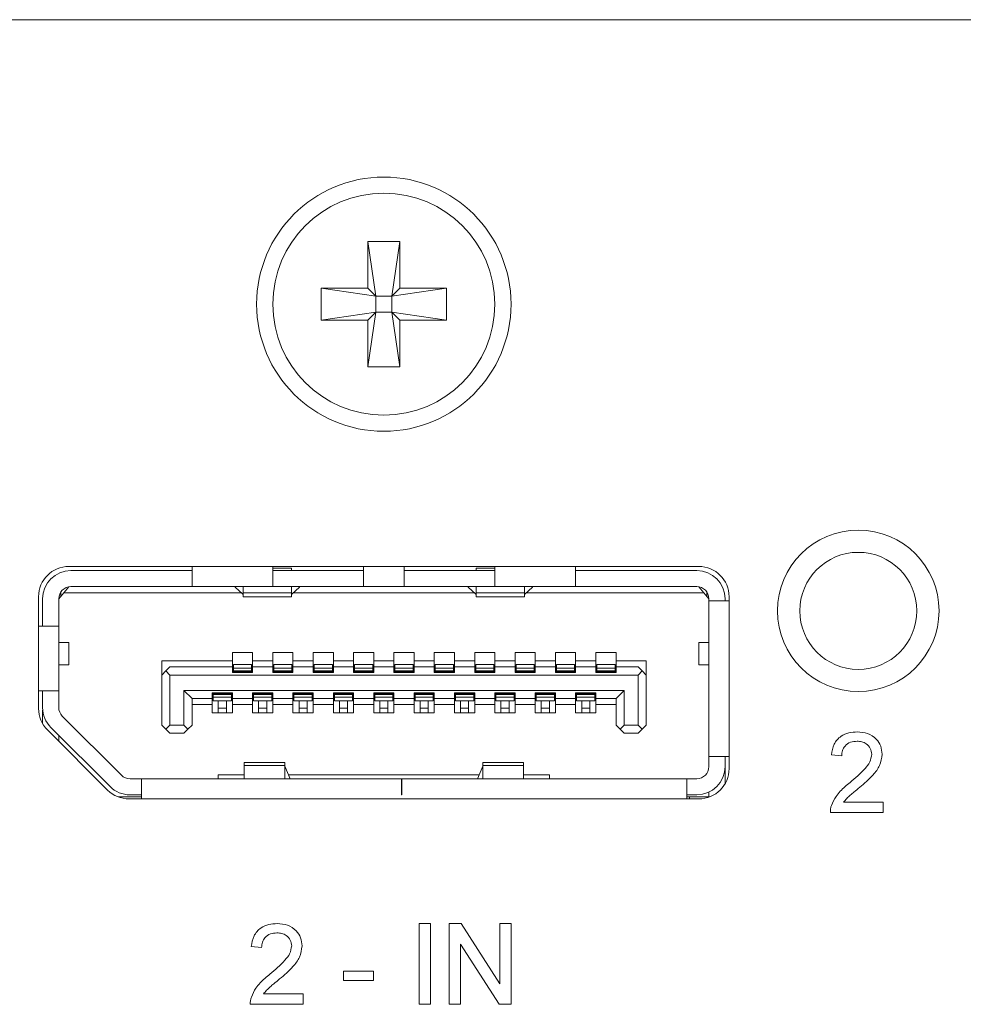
# Model space of a CAD drawing. Header units: millimetres. Extents: x 0 to 1118, y 0 to 864.
# Tile 304 of 372: x 796.12 to 801.96, y 698.34 to 704.44. Entities that reach past the tile are written whole.
import ezdxf

# ---------------------------------------------------------------- set-up
doc = ezdxf.new("R2010")
doc.units = ezdxf.units.MM

msp = doc.modelspace()

# ---------------------------------------------------------------- linework, layer by layer
at = {"color": 7, "linetype": 'Continuous', "lineweight": 15}
for p, q in [((783.1894, 704.4379), (819.4394, 704.4379)), ((798.2782, 703.0629), (798.4757, 703.0629)), ((798.2782, 702.7741), (798.2782, 703.0629)), ((798.2782, 703.0629), (798.3276, 702.7248)), ((798.4757, 703.0629), (798.4263, 702.7248)), ((798.4757, 703.0629), (798.4757, 702.7741)), ((797.9894, 702.5766), (797.9894, 702.7741)), ((797.9894, 702.7741), (798.3276, 702.7248)), ((797.9894, 702.7741), (798.2782, 702.7741)), ((798.3276, 702.7248), (798.2782, 702.7741)), ((798.3276, 702.626), (798.3276, 702.7248)), ((798.3276, 702.7248), (798.4263, 702.7248)), ((798.4757, 702.7741), (798.4263, 702.7248)), ((798.7644, 702.7741), (798.4263, 702.7248)), ((798.4263, 702.7248), (798.4263, 702.626)), ((798.4757, 702.7741), (798.7644, 702.7741)), ((798.7644, 702.7741), (798.7644, 702.5766)), ((797.9894, 702.5766), (798.3276, 702.626)), ((798.2782, 702.5766), (798.3276, 702.626)), ((798.2782, 702.2879), (798.3276, 702.626)), ((798.4263, 702.626), (798.3276, 702.626)), ((798.4757, 702.2879), (798.4263, 702.626)), ((798.4263, 702.626), (798.4757, 702.5766)), ((798.7644, 702.5766), (798.4263, 702.626)), ((798.2782, 702.5766), (797.9894, 702.5766)), ((798.2782, 702.2879), (798.2782, 702.5766)), ((798.4757, 702.5766), (798.4757, 702.2879)), ((798.7644, 702.5766), (798.4757, 702.5766)), ((798.4757, 702.2879), (798.2782, 702.2879)), ((800.3269, 701.0504), (796.4269, 701.0504)), ((796.4394, 701.0254), (797.1894, 701.0254)), ((797.1894, 701.0504), (797.1894, 700.9254)), ((797.6894, 700.9254), (797.6894, 701.0504)), ((797.8057, 701.0401), (797.6894, 701.0401)), ((797.6894, 701.0254), (798.2519, 701.0254)), ((797.8057, 701.0254), (797.8057, 701.0401)), ((798.2519, 701.0504), (798.2519, 700.9254)), ((798.5019, 700.9254), (798.5019, 701.0504)), ((798.5019, 701.0254), (799.0644, 701.0254)), ((798.9482, 701.0401), (798.9482, 701.0254)), ((798.9482, 701.0401), (799.0644, 701.0401)), ((799.0644, 701.0504), (799.0644, 700.9254)), ((799.5644, 700.9254), (799.5644, 701.0504)), ((799.5644, 701.0254), (800.3144, 701.0254)), ((796.3769, 700.8654), (796.3769, 700.8918)), ((796.3957, 700.8879), (796.4259, 700.9242)), ((796.4394, 700.9254), (797.1894, 700.9254)), ((797.6894, 700.9254), (797.1894, 700.9254)), ((797.4557, 700.9217), (797.4557, 700.9254)), ((797.5045, 700.8798), (797.4557, 700.9217)), ((797.5057, 700.9254), (797.5057, 700.8868)), ((797.6894, 700.9254), (798.2519, 700.9254)), ((797.8057, 700.8868), (797.8057, 700.9254)), ((797.8557, 700.9217), (797.8069, 700.8798)), ((797.8557, 700.9254), (797.8557, 700.9217)), ((798.5019, 700.9254), (798.2519, 700.9254)), ((798.5019, 700.9254), (799.0644, 700.9254)), ((798.8982, 700.9217), (798.8982, 700.9254)), ((798.8982, 700.9217), (798.947, 700.8798)), ((798.9482, 700.9254), (798.9482, 700.8868)), ((799.5644, 700.9254), (799.0644, 700.9254)), ((799.2482, 700.8868), (799.2482, 700.9254)), ((799.2494, 700.8798), (799.2982, 700.9217)), ((799.2982, 700.9254), (799.2982, 700.9217)), ((799.5644, 700.9254), (800.3144, 700.9254)), ((800.328, 700.9242), (800.3582, 700.8879)), ((800.3769, 700.8654), (800.3769, 700.8918)), ((796.2394, 700.8629), (796.2394, 700.1705)), ((796.2644, 700.6804), (796.2644, 700.8504)), ((796.3644, 700.8504), (796.3957, 700.8879)), ((796.3644, 700.8504), (796.3644, 700.6804)), ((796.3645, 700.8529), (796.3769, 700.8654)), ((797.495, 700.8879), (796.3957, 700.8879)), ((797.8057, 700.8868), (797.5057, 700.8868)), ((797.5057, 700.8868), (797.5057, 700.8629)), ((797.5057, 700.8629), (797.8057, 700.8629)), ((797.8057, 700.8629), (797.8057, 700.8868)), ((798.9375, 700.8879), (797.8164, 700.8879)), ((799.2482, 700.8868), (798.9482, 700.8868)), ((798.9482, 700.8868), (798.9482, 700.8629)), ((798.9482, 700.8629), (799.2482, 700.8629)), ((799.2482, 700.8629), (799.2482, 700.8868)), ((800.3582, 700.8879), (799.2589, 700.8879)), ((800.3582, 700.8879), (800.3894, 700.8504)), ((800.3894, 700.8379), (800.3894, 700.8504)), ((800.5144, 700.8379), (800.3894, 700.8379)), ((800.3894, 699.8729), (800.3894, 700.8379)), ((800.4894, 700.8379), (800.4894, 700.8504)), ((800.5144, 699.7979), (800.5144, 700.8629)), ((796.3644, 700.6804), (796.2394, 700.6804)), ((796.3644, 700.6804), (796.3644, 700.2804)), ((796.4269, 700.5791), (796.3644, 700.5791)), ((796.4269, 700.4416), (796.4269, 700.5791)), ((800.3269, 700.5791), (800.3269, 700.4416)), ((800.3894, 700.5791), (800.3269, 700.5791)), ((797.0019, 700.4654), (797.4394, 700.4654)), ((797.0019, 700.4654), (797.0019, 700.3779)), ((797.4394, 700.5179), (797.5644, 700.5179)), ((797.4394, 700.4654), (797.4394, 700.5179)), ((797.4394, 700.4279), (797.4394, 700.4654)), ((797.5644, 700.5179), (797.5644, 700.4654)), ((797.5644, 700.4654), (797.6894, 700.4654)), ((797.5644, 700.4654), (797.5644, 700.4279)), ((797.6894, 700.5179), (797.8144, 700.5179)), ((797.6894, 700.4654), (797.6894, 700.5179)), ((797.6894, 700.4279), (797.6894, 700.4654)), ((797.8144, 700.5179), (797.8144, 700.4654)), ((797.8144, 700.4654), (797.9394, 700.4654)), ((797.8144, 700.4654), (797.8144, 700.4279)), ((797.9394, 700.5179), (798.0644, 700.5179)), ((797.9394, 700.4654), (797.9394, 700.5179)), ((797.9394, 700.4279), (797.9394, 700.4654)), ((798.0644, 700.5179), (798.0644, 700.4654)), ((798.0644, 700.4654), (798.1894, 700.4654)), ((798.0644, 700.4654), (798.0644, 700.4279)), ((798.1894, 700.5179), (798.3144, 700.5179)), ((798.1894, 700.4654), (798.1894, 700.5179)), ((798.1894, 700.4279), (798.1894, 700.4654)), ((798.3144, 700.5179), (798.3144, 700.4654)), ((798.3144, 700.4654), (798.4394, 700.4654)), ((798.3144, 700.4654), (798.3144, 700.4279)), ((798.4394, 700.5179), (798.5644, 700.5179)), ((798.4394, 700.4654), (798.4394, 700.5179)), ((798.4394, 700.4279), (798.4394, 700.4654)), ((798.5644, 700.5179), (798.5644, 700.4654)), ((798.5644, 700.4654), (798.6894, 700.4654)), ((798.5644, 700.4654), (798.5644, 700.4279)), ((798.6894, 700.5179), (798.8144, 700.5179)), ((798.6894, 700.4654), (798.6894, 700.5179)), ((798.6894, 700.4279), (798.6894, 700.4654)), ((798.8144, 700.5179), (798.8144, 700.4654)), ((798.8144, 700.4654), (798.9394, 700.4654)), ((798.8144, 700.4654), (798.8144, 700.4279)), ((798.9394, 700.5179), (799.0644, 700.5179)), ((798.9394, 700.4654), (798.9394, 700.5179)), ((798.9394, 700.4279), (798.9394, 700.4654)), ((799.0644, 700.5179), (799.0644, 700.4654)), ((799.0644, 700.4654), (799.1894, 700.4654)), ((799.0644, 700.4654), (799.0644, 700.4279)), ((799.1894, 700.5179), (799.3144, 700.5179)), ((799.1894, 700.4654), (799.1894, 700.5179)), ((799.1894, 700.4279), (799.1894, 700.4654)), ((799.3144, 700.5179), (799.3144, 700.4654)), ((799.3144, 700.4654), (799.4394, 700.4654)), ((799.3144, 700.4654), (799.3144, 700.4279)), ((799.4394, 700.5179), (799.5644, 700.5179)), ((799.4394, 700.4654), (799.4394, 700.5179)), ((799.4394, 700.4279), (799.4394, 700.4654)), ((799.5644, 700.5179), (799.5644, 700.4654)), ((799.5644, 700.4654), (799.6894, 700.4654)), ((799.5644, 700.4654), (799.5644, 700.4279)), ((799.6894, 700.5179), (799.8144, 700.5179)), ((799.6894, 700.4654), (799.6894, 700.5179)), ((799.6894, 700.4279), (799.6894, 700.4654)), ((799.8144, 700.5179), (799.8144, 700.4654)), ((799.8144, 700.4654), (800.0019, 700.4654)), ((799.8144, 700.4654), (799.8144, 700.4279)), ((800.0019, 700.4654), (800.0019, 700.3779)), ((796.3644, 700.4416), (796.4269, 700.4416)), ((797.0019, 700.3779), (797.0269, 700.4029)), ((797.0519, 700.4279), (797.0269, 700.4029)), ((797.0269, 700.4029), (797.0519, 700.3779)), ((797.4394, 700.4279), (797.0519, 700.4279)), ((797.4394, 700.3929), (797.4394, 700.4279)), ((797.5582, 700.4429), (797.4457, 700.4429)), ((797.4457, 700.4429), (797.4457, 700.4207)), ((797.5582, 700.4207), (797.4457, 700.4207)), ((797.4457, 700.4207), (797.4457, 700.4035)), ((797.5582, 700.4035), (797.4457, 700.4035)), ((797.4457, 700.4035), (797.4457, 700.4004)), ((797.5582, 700.4429), (797.5582, 700.4207)), ((797.5582, 700.4207), (797.5582, 700.4035)), ((797.5582, 700.4035), (797.5582, 700.4004)), ((797.5644, 700.4279), (797.5644, 700.3929)), ((797.6894, 700.4279), (797.5644, 700.4279)), ((797.6894, 700.3929), (797.6894, 700.4279)), ((797.8082, 700.4429), (797.6957, 700.4429)), ((797.6957, 700.4429), (797.6957, 700.4207)), ((797.8082, 700.4207), (797.6957, 700.4207)), ((797.6957, 700.4207), (797.6957, 700.4035)), ((797.6957, 700.4035), (797.6957, 700.4004)), ((797.8082, 700.4035), (797.6957, 700.4035)), ((797.8082, 700.4429), (797.8082, 700.4207)), ((797.8082, 700.4207), (797.8082, 700.4035)), ((797.8082, 700.4035), (797.8082, 700.4004)), ((797.8144, 700.4279), (797.8144, 700.3929)), ((797.9394, 700.4279), (797.8144, 700.4279)), ((797.9394, 700.3929), (797.9394, 700.4279)), ((798.0582, 700.4429), (797.9457, 700.4429)), ((797.9457, 700.4429), (797.9457, 700.4207)), ((798.0582, 700.4207), (797.9457, 700.4207)), ((797.9457, 700.4207), (797.9457, 700.4035)), ((798.0582, 700.4035), (797.9457, 700.4035)), ((797.9457, 700.4035), (797.9457, 700.4004)), ((798.0582, 700.4429), (798.0582, 700.4207)), ((798.0582, 700.4207), (798.0582, 700.4035)), ((798.0582, 700.4035), (798.0582, 700.4004)), ((798.0644, 700.4279), (798.0644, 700.3929)), ((798.1894, 700.4279), (798.0644, 700.4279)), ((798.1894, 700.3929), (798.1894, 700.4279)), ((798.3082, 700.4429), (798.1957, 700.4429)), ((798.1957, 700.4429), (798.1957, 700.4207)), ((798.3082, 700.4207), (798.1957, 700.4207)), ((798.1957, 700.4207), (798.1957, 700.4035)), ((798.3082, 700.4035), (798.1957, 700.4035)), ((798.1957, 700.4035), (798.1957, 700.4004)), ((798.3082, 700.4429), (798.3082, 700.4207)), ((798.3082, 700.4207), (798.3082, 700.4035)), ((798.3082, 700.4035), (798.3082, 700.4004)), ((798.3144, 700.4279), (798.3144, 700.3929)), ((798.4394, 700.4279), (798.3144, 700.4279)), ((798.4394, 700.3929), (798.4394, 700.4279)), ((798.5582, 700.4429), (798.4457, 700.4429)), ((798.4457, 700.4429), (798.4457, 700.4207)), ((798.5582, 700.4207), (798.4457, 700.4207)), ((798.4457, 700.4207), (798.4457, 700.4035)), ((798.4457, 700.4035), (798.4457, 700.4004)), ((798.5582, 700.4035), (798.4457, 700.4035)), ((798.5582, 700.4429), (798.5582, 700.4207)), ((798.5582, 700.4207), (798.5582, 700.4035)), ((798.5582, 700.4035), (798.5582, 700.4004)), ((798.5644, 700.4279), (798.5644, 700.3929)), ((798.6894, 700.4279), (798.5644, 700.4279)), ((798.6894, 700.3929), (798.6894, 700.4279)), ((798.8082, 700.4429), (798.6957, 700.4429)), ((798.6957, 700.4429), (798.6957, 700.4207)), ((798.8082, 700.4207), (798.6957, 700.4207)), ((798.6957, 700.4207), (798.6957, 700.4035)), ((798.6957, 700.4035), (798.6957, 700.4004)), ((798.8082, 700.4035), (798.6957, 700.4035)), ((798.8082, 700.4429), (798.8082, 700.4207)), ((798.8082, 700.4207), (798.8082, 700.4035)), ((798.8082, 700.4035), (798.8082, 700.4004)), ((798.8144, 700.4279), (798.8144, 700.3929)), ((798.9394, 700.4279), (798.8144, 700.4279)), ((798.9394, 700.3929), (798.9394, 700.4279)), ((799.0582, 700.4429), (798.9457, 700.4429)), ((798.9457, 700.4429), (798.9457, 700.4207)), ((798.9457, 700.4207), (798.9457, 700.4035)), ((799.0582, 700.4207), (798.9457, 700.4207)), ((798.9457, 700.4035), (798.9457, 700.4004)), ((799.0582, 700.4035), (798.9457, 700.4035)), ((799.0582, 700.4429), (799.0582, 700.4207)), ((799.0582, 700.4207), (799.0582, 700.4035)), ((799.0582, 700.4035), (799.0582, 700.4004)), ((799.0644, 700.4279), (799.0644, 700.3929)), ((799.1894, 700.4279), (799.0644, 700.4279)), ((799.1894, 700.3929), (799.1894, 700.4279)), ((799.3082, 700.4429), (799.1957, 700.4429)), ((799.1957, 700.4429), (799.1957, 700.4207)), ((799.3082, 700.4207), (799.1957, 700.4207)), ((799.1957, 700.4207), (799.1957, 700.4035)), ((799.3082, 700.4035), (799.1957, 700.4035)), ((799.1957, 700.4035), (799.1957, 700.4004)), ((799.3082, 700.4429), (799.3082, 700.4207)), ((799.3082, 700.4207), (799.3082, 700.4035)), ((799.3082, 700.4035), (799.3082, 700.4004)), ((799.3144, 700.4279), (799.3144, 700.3929)), ((799.4394, 700.4279), (799.3144, 700.4279)), ((799.4394, 700.3929), (799.4394, 700.4279)), ((799.5582, 700.4429), (799.4457, 700.4429)), ((799.4457, 700.4429), (799.4457, 700.4207)), ((799.4457, 700.4207), (799.4457, 700.4035)), ((799.5582, 700.4207), (799.4457, 700.4207)), ((799.4457, 700.4035), (799.4457, 700.4004)), ((799.5582, 700.4035), (799.4457, 700.4035)), ((799.5582, 700.4429), (799.5582, 700.4207)), ((799.5582, 700.4207), (799.5582, 700.4035)), ((799.5582, 700.4035), (799.5582, 700.4004)), ((799.5644, 700.4279), (799.5644, 700.3929)), ((799.6894, 700.4279), (799.5644, 700.4279)), ((799.6894, 700.3929), (799.6894, 700.4279)), ((799.8082, 700.4429), (799.6957, 700.4429)), ((799.6957, 700.4429), (799.6957, 700.4207)), ((799.6957, 700.4207), (799.6957, 700.4035)), ((799.8082, 700.4207), (799.6957, 700.4207)), ((799.8082, 700.4035), (799.6957, 700.4035)), ((799.6957, 700.4035), (799.6957, 700.4004)), ((799.8082, 700.4429), (799.8082, 700.4207)), ((799.8082, 700.4207), (799.8082, 700.4035)), ((799.8082, 700.4035), (799.8082, 700.4004)), ((799.8144, 700.4279), (799.8144, 700.3929)), ((799.9519, 700.4279), (799.8144, 700.4279)), ((799.9769, 700.4029), (799.9519, 700.4279)), ((799.9519, 700.3779), (799.9769, 700.4029)), ((799.9769, 700.4029), (800.0019, 700.3779)), ((800.3269, 700.4416), (800.3894, 700.4416)), ((797.0019, 700.0679), (797.0019, 700.3779)), ((797.0519, 700.3779), (797.0519, 700.0679)), ((799.9519, 700.3779), (797.0519, 700.3779)), ((797.5644, 700.3929), (797.4394, 700.3929)), ((797.5582, 700.4004), (797.4457, 700.4004)), ((797.4457, 700.4004), (797.4457, 700.3929)), ((797.5582, 700.4004), (797.5582, 700.3929)), ((797.8144, 700.3929), (797.6894, 700.3929)), ((797.8082, 700.4004), (797.6957, 700.4004)), ((797.6957, 700.4004), (797.6957, 700.3929)), ((797.8082, 700.4004), (797.8082, 700.3929)), ((798.0644, 700.3929), (797.9394, 700.3929)), ((798.0582, 700.4004), (797.9457, 700.4004)), ((797.9457, 700.4004), (797.9457, 700.3929)), ((798.0582, 700.4004), (798.0582, 700.3929)), ((798.3144, 700.3929), (798.1894, 700.3929)), ((798.1957, 700.4004), (798.1957, 700.3929)), ((798.3082, 700.4004), (798.1957, 700.4004)), ((798.3082, 700.4004), (798.3082, 700.3929)), ((798.5644, 700.3929), (798.4394, 700.3929)), ((798.5582, 700.4004), (798.4457, 700.4004)), ((798.4457, 700.4004), (798.4457, 700.3929)), ((798.5582, 700.4004), (798.5582, 700.3929)), ((798.8144, 700.3929), (798.6894, 700.3929)), ((798.6957, 700.4004), (798.6957, 700.3929)), ((798.8082, 700.4004), (798.6957, 700.4004)), ((798.8082, 700.4004), (798.8082, 700.3929)), ((799.0644, 700.3929), (798.9394, 700.3929)), ((799.0582, 700.4004), (798.9457, 700.4004)), ((798.9457, 700.4004), (798.9457, 700.3929)), ((799.0582, 700.4004), (799.0582, 700.3929)), ((799.3144, 700.3929), (799.1894, 700.3929)), ((799.1957, 700.4004), (799.1957, 700.3929)), ((799.3082, 700.4004), (799.1957, 700.4004)), ((799.3082, 700.4004), (799.3082, 700.3929)), ((799.5644, 700.3929), (799.4394, 700.3929)), ((799.5582, 700.4004), (799.4457, 700.4004)), ((799.4457, 700.4004), (799.4457, 700.3929)), ((799.5582, 700.4004), (799.5582, 700.3929)), ((799.8144, 700.3929), (799.6894, 700.3929)), ((799.8082, 700.4004), (799.6957, 700.4004)), ((799.6957, 700.4004), (799.6957, 700.3929)), ((799.8082, 700.4004), (799.8082, 700.3929)), ((799.9519, 700.3779), (799.9519, 700.0679)), ((800.0019, 700.3779), (800.0019, 700.0679)), ((796.2394, 700.2804), (796.3644, 700.2804)), ((796.2644, 700.2804), (796.2644, 700.1764)), ((796.3644, 700.1764), (796.3644, 700.2804)), ((797.1394, 700.2829), (797.1894, 700.2329)), ((797.1394, 700.2829), (799.8644, 700.2829)), ((797.1394, 700.0679), (797.1394, 700.2829)), ((799.8144, 700.2329), (799.8644, 700.2829)), ((799.8644, 700.2829), (799.8644, 700.0679)), ((797.1894, 700.2329), (797.3144, 700.2329)), ((797.1894, 700.2329), (797.1894, 700.0679)), ((797.3144, 700.2679), (797.4394, 700.2679)), ((797.3144, 700.2329), (797.3144, 700.2679)), ((797.3144, 700.1954), (797.3144, 700.2329)), ((797.3207, 700.2679), (797.3207, 700.2604)), ((797.3207, 700.2604), (797.4332, 700.2604)), ((797.3207, 700.2604), (797.3207, 700.2572)), ((797.4332, 700.2572), (797.3207, 700.2572)), ((797.3207, 700.2572), (797.3207, 700.2401)), ((797.4332, 700.2401), (797.3207, 700.2401)), ((797.3207, 700.2401), (797.3207, 700.2179)), ((797.4332, 700.2679), (797.4332, 700.2604)), ((797.4332, 700.2604), (797.4332, 700.2572)), ((797.4332, 700.2572), (797.4332, 700.2401)), ((797.4332, 700.2401), (797.4332, 700.2179)), ((797.4394, 700.2679), (797.4394, 700.2329)), ((797.4394, 700.2329), (797.5644, 700.2329)), ((797.4394, 700.2329), (797.4394, 700.1954)), ((797.5644, 700.2679), (797.6894, 700.2679)), ((797.5644, 700.2329), (797.5644, 700.2679)), ((797.5644, 700.1954), (797.5644, 700.2329)), ((797.5707, 700.2679), (797.5707, 700.2604)), ((797.5707, 700.2604), (797.6832, 700.2604)), ((797.5707, 700.2604), (797.5707, 700.2572)), ((797.5707, 700.2572), (797.5707, 700.2401)), ((797.6832, 700.2572), (797.5707, 700.2572)), ((797.6832, 700.2401), (797.5707, 700.2401)), ((797.5707, 700.2401), (797.5707, 700.2179)), ((797.6832, 700.2679), (797.6832, 700.2604)), ((797.6832, 700.2604), (797.6832, 700.2572)), ((797.6832, 700.2572), (797.6832, 700.2401)), ((797.6832, 700.2401), (797.6832, 700.2179)), ((797.6894, 700.2679), (797.6894, 700.2329)), ((797.6894, 700.2329), (797.8144, 700.2329)), ((797.6894, 700.2329), (797.6894, 700.1954)), ((797.8144, 700.2679), (797.9394, 700.2679)), ((797.8144, 700.2329), (797.8144, 700.2679)), ((797.8144, 700.1954), (797.8144, 700.2329)), ((797.8207, 700.2679), (797.8207, 700.2604)), ((797.8207, 700.2604), (797.9332, 700.2604)), ((797.8207, 700.2604), (797.8207, 700.2572)), ((797.9332, 700.2572), (797.8207, 700.2572)), ((797.8207, 700.2572), (797.8207, 700.2401)), ((797.9332, 700.2401), (797.8207, 700.2401)), ((797.8207, 700.2401), (797.8207, 700.2179)), ((797.9332, 700.2679), (797.9332, 700.2604)), ((797.9332, 700.2604), (797.9332, 700.2572)), ((797.9332, 700.2572), (797.9332, 700.2401)), ((797.9332, 700.2401), (797.9332, 700.2179)), ((797.9394, 700.2679), (797.9394, 700.2329)), ((797.9394, 700.2329), (798.0644, 700.2329)), ((797.9394, 700.2329), (797.9394, 700.1954)), ((798.0644, 700.2679), (798.1894, 700.2679)), ((798.0644, 700.2329), (798.0644, 700.2679)), ((798.0644, 700.1954), (798.0644, 700.2329)), ((798.0707, 700.2679), (798.0707, 700.2604)), ((798.0707, 700.2604), (798.0707, 700.2572)), ((798.0707, 700.2604), (798.1832, 700.2604)), ((798.0707, 700.2572), (798.0707, 700.2401)), ((798.1832, 700.2572), (798.0707, 700.2572)), ((798.1832, 700.2401), (798.0707, 700.2401)), ((798.0707, 700.2401), (798.0707, 700.2179)), ((798.1832, 700.2679), (798.1832, 700.2604)), ((798.1832, 700.2604), (798.1832, 700.2572)), ((798.1832, 700.2572), (798.1832, 700.2401)), ((798.1832, 700.2401), (798.1832, 700.2179)), ((798.1894, 700.2679), (798.1894, 700.2329)), ((798.1894, 700.2329), (798.3144, 700.2329)), ((798.1894, 700.2329), (798.1894, 700.1954)), ((798.3144, 700.2679), (798.4394, 700.2679)), ((798.3144, 700.2329), (798.3144, 700.2679)), ((798.3144, 700.1954), (798.3144, 700.2329)), ((798.3207, 700.2679), (798.3207, 700.2604)), ((798.3207, 700.2604), (798.4332, 700.2604)), ((798.3207, 700.2604), (798.3207, 700.2572)), ((798.4332, 700.2572), (798.3207, 700.2572)), ((798.3207, 700.2572), (798.3207, 700.2401)), ((798.4332, 700.2401), (798.3207, 700.2401)), ((798.3207, 700.2401), (798.3207, 700.2179)), ((798.4332, 700.2679), (798.4332, 700.2604)), ((798.4332, 700.2604), (798.4332, 700.2572)), ((798.4332, 700.2572), (798.4332, 700.2401)), ((798.4332, 700.2401), (798.4332, 700.2179)), ((798.4394, 700.2679), (798.4394, 700.2329)), ((798.4394, 700.2329), (798.5644, 700.2329)), ((798.4394, 700.2329), (798.4394, 700.1954)), ((798.5644, 700.2679), (798.6894, 700.2679)), ((798.5644, 700.2329), (798.5644, 700.2679)), ((798.5644, 700.1954), (798.5644, 700.2329)), ((798.5707, 700.2679), (798.5707, 700.2604)), ((798.5707, 700.2604), (798.6832, 700.2604)), ((798.5707, 700.2604), (798.5707, 700.2572)), ((798.6832, 700.2572), (798.5707, 700.2572)), ((798.5707, 700.2572), (798.5707, 700.2401)), ((798.6832, 700.2401), (798.5707, 700.2401)), ((798.5707, 700.2401), (798.5707, 700.2179)), ((798.6832, 700.2679), (798.6832, 700.2604)), ((798.6832, 700.2604), (798.6832, 700.2572)), ((798.6832, 700.2572), (798.6832, 700.2401)), ((798.6832, 700.2401), (798.6832, 700.2179)), ((798.6894, 700.2679), (798.6894, 700.2329)), ((798.6894, 700.2329), (798.8144, 700.2329)), ((798.6894, 700.2329), (798.6894, 700.1954)), ((798.8144, 700.2679), (798.9394, 700.2679)), ((798.8144, 700.2329), (798.8144, 700.2679)), ((798.8144, 700.1954), (798.8144, 700.2329)), ((798.8207, 700.2679), (798.8207, 700.2604)), ((798.8207, 700.2604), (798.9332, 700.2604)), ((798.8207, 700.2604), (798.8207, 700.2572)), ((798.9332, 700.2572), (798.8207, 700.2572)), ((798.8207, 700.2572), (798.8207, 700.2401)), ((798.9332, 700.2401), (798.8207, 700.2401)), ((798.8207, 700.2401), (798.8207, 700.2179)), ((798.9332, 700.2679), (798.9332, 700.2604)), ((798.9332, 700.2604), (798.9332, 700.2572)), ((798.9332, 700.2572), (798.9332, 700.2401)), ((798.9332, 700.2401), (798.9332, 700.2179)), ((798.9394, 700.2679), (798.9394, 700.2329)), ((798.9394, 700.2329), (799.0644, 700.2329)), ((798.9394, 700.2329), (798.9394, 700.1954)), ((799.0644, 700.2679), (799.1894, 700.2679)), ((799.0644, 700.2329), (799.0644, 700.2679)), ((799.0644, 700.1954), (799.0644, 700.2329)), ((799.0707, 700.2679), (799.0707, 700.2604)), ((799.0707, 700.2604), (799.0707, 700.2572)), ((799.0707, 700.2604), (799.1832, 700.2604)), ((799.1832, 700.2572), (799.0707, 700.2572)), ((799.0707, 700.2572), (799.0707, 700.2401)), ((799.1832, 700.2401), (799.0707, 700.2401)), ((799.0707, 700.2401), (799.0707, 700.2179)), ((799.1832, 700.2679), (799.1832, 700.2604)), ((799.1832, 700.2604), (799.1832, 700.2572)), ((799.1832, 700.2572), (799.1832, 700.2401)), ((799.1832, 700.2401), (799.1832, 700.2179)), ((799.1894, 700.2679), (799.1894, 700.2329)), ((799.1894, 700.2329), (799.3144, 700.2329)), ((799.1894, 700.2329), (799.1894, 700.1954)), ((799.3144, 700.2679), (799.4394, 700.2679)), ((799.3144, 700.2329), (799.3144, 700.2679)), ((799.3144, 700.1954), (799.3144, 700.2329)), ((799.3207, 700.2679), (799.3207, 700.2604)), ((799.3207, 700.2604), (799.3207, 700.2572)), ((799.3207, 700.2604), (799.4332, 700.2604)), ((799.3207, 700.2572), (799.3207, 700.2401)), ((799.4332, 700.2572), (799.3207, 700.2572)), ((799.4332, 700.2401), (799.3207, 700.2401)), ((799.3207, 700.2401), (799.3207, 700.2179)), ((799.4332, 700.2679), (799.4332, 700.2604)), ((799.4332, 700.2604), (799.4332, 700.2572)), ((799.4332, 700.2572), (799.4332, 700.2401)), ((799.4332, 700.2401), (799.4332, 700.2179)), ((799.4394, 700.2679), (799.4394, 700.2329)), ((799.4394, 700.2329), (799.5644, 700.2329)), ((799.4394, 700.2329), (799.4394, 700.1954)), ((799.5644, 700.2679), (799.6894, 700.2679)), ((799.5644, 700.2329), (799.5644, 700.2679)), ((799.5644, 700.1954), (799.5644, 700.2329)), ((799.5707, 700.2679), (799.5707, 700.2604)), ((799.5707, 700.2604), (799.5707, 700.2572)), ((799.5707, 700.2604), (799.6832, 700.2604)), ((799.5707, 700.2572), (799.5707, 700.2401)), ((799.6832, 700.2572), (799.5707, 700.2572)), ((799.6832, 700.2401), (799.5707, 700.2401)), ((799.5707, 700.2401), (799.5707, 700.2179)), ((799.6832, 700.2679), (799.6832, 700.2604)), ((799.6832, 700.2604), (799.6832, 700.2572)), ((799.6832, 700.2572), (799.6832, 700.2401)), ((799.6832, 700.2401), (799.6832, 700.2179)), ((799.6894, 700.2679), (799.6894, 700.2329)), ((799.6894, 700.2329), (799.8144, 700.2329)), ((799.6894, 700.2329), (799.6894, 700.1954)), ((799.8144, 700.0679), (799.8144, 700.2329)), ((796.2644, 700.077), (796.2644, 700.1604)), ((797.3144, 700.1954), (797.1894, 700.1954)), ((797.3144, 700.1429), (797.3144, 700.1954)), ((797.4332, 700.2179), (797.3207, 700.2179)), ((797.3519, 700.2179), (797.3519, 700.1733)), ((797.4019, 700.1733), (797.3519, 700.1733)), ((797.3519, 700.1733), (797.3519, 700.1429)), ((797.4019, 700.2179), (797.4019, 700.1733)), ((797.4019, 700.1733), (797.4019, 700.1429)), ((797.5644, 700.1954), (797.4394, 700.1954)), ((797.4394, 700.1954), (797.4394, 700.1429)), ((797.5644, 700.1429), (797.5644, 700.1954)), ((797.6832, 700.2179), (797.5707, 700.2179)), ((797.6019, 700.2179), (797.6019, 700.1733)), ((797.6519, 700.1733), (797.6019, 700.1733)), ((797.6019, 700.1733), (797.6019, 700.1429)), ((797.6519, 700.2179), (797.6519, 700.1733)), ((797.6519, 700.1733), (797.6519, 700.1429)), ((797.8144, 700.1954), (797.6894, 700.1954)), ((797.6894, 700.1954), (797.6894, 700.1429)), ((797.8144, 700.1429), (797.8144, 700.1954)), ((797.9332, 700.2179), (797.8207, 700.2179)), ((797.8519, 700.2179), (797.8519, 700.1733)), ((797.9019, 700.1733), (797.8519, 700.1733)), ((797.8519, 700.1733), (797.8519, 700.1429)), ((797.9019, 700.2179), (797.9019, 700.1733)), ((797.9019, 700.1733), (797.9019, 700.1429)), ((798.0644, 700.1954), (797.9394, 700.1954)), ((797.9394, 700.1954), (797.9394, 700.1429)), ((798.0644, 700.1429), (798.0644, 700.1954)), ((798.1832, 700.2179), (798.0707, 700.2179)), ((798.1019, 700.2179), (798.1019, 700.1733)), ((798.1519, 700.1733), (798.1019, 700.1733)), ((798.1019, 700.1733), (798.1019, 700.1429)), ((798.1519, 700.2179), (798.1519, 700.1733)), ((798.1519, 700.1733), (798.1519, 700.1429)), ((798.3144, 700.1954), (798.1894, 700.1954)), ((798.1894, 700.1954), (798.1894, 700.1429)), ((798.3144, 700.1429), (798.3144, 700.1954)), ((798.4332, 700.2179), (798.3207, 700.2179)), ((798.3519, 700.2179), (798.3519, 700.1733)), ((798.4019, 700.1733), (798.3519, 700.1733)), ((798.3519, 700.1733), (798.3519, 700.1429)), ((798.4019, 700.2179), (798.4019, 700.1733)), ((798.4019, 700.1733), (798.4019, 700.1429)), ((798.5644, 700.1954), (798.4394, 700.1954)), ((798.4394, 700.1954), (798.4394, 700.1429)), ((798.5644, 700.1429), (798.5644, 700.1954)), ((798.6832, 700.2179), (798.5707, 700.2179)), ((798.6019, 700.2179), (798.6019, 700.1733)), ((798.6519, 700.1733), (798.6019, 700.1733)), ((798.6019, 700.1733), (798.6019, 700.1429)), ((798.6519, 700.2179), (798.6519, 700.1733)), ((798.6519, 700.1733), (798.6519, 700.1429)), ((798.8144, 700.1954), (798.6894, 700.1954)), ((798.6894, 700.1954), (798.6894, 700.1429)), ((798.8144, 700.1429), (798.8144, 700.1954)), ((798.9332, 700.2179), (798.8207, 700.2179)), ((798.8519, 700.2179), (798.8519, 700.1733)), ((798.9019, 700.1733), (798.8519, 700.1733)), ((798.8519, 700.1733), (798.8519, 700.1429)), ((798.9019, 700.2179), (798.9019, 700.1733)), ((798.9019, 700.1733), (798.9019, 700.1429)), ((799.0644, 700.1954), (798.9394, 700.1954)), ((798.9394, 700.1954), (798.9394, 700.1429)), ((799.0644, 700.1429), (799.0644, 700.1954)), ((799.1832, 700.2179), (799.0707, 700.2179)), ((799.1019, 700.2179), (799.1019, 700.1733)), ((799.1519, 700.1733), (799.1019, 700.1733)), ((799.1019, 700.1733), (799.1019, 700.1429)), ((799.1519, 700.2179), (799.1519, 700.1733)), ((799.1519, 700.1733), (799.1519, 700.1429)), ((799.3144, 700.1954), (799.1894, 700.1954)), ((799.1894, 700.1954), (799.1894, 700.1429)), ((799.3144, 700.1429), (799.3144, 700.1954)), ((799.4332, 700.2179), (799.3207, 700.2179)), ((799.3519, 700.2179), (799.3519, 700.1733)), ((799.4019, 700.1733), (799.3519, 700.1733)), ((799.3519, 700.1733), (799.3519, 700.1429)), ((799.4019, 700.2179), (799.4019, 700.1733)), ((799.4019, 700.1733), (799.4019, 700.1429)), ((799.5644, 700.1954), (799.4394, 700.1954)), ((799.4394, 700.1954), (799.4394, 700.1429)), ((799.5644, 700.1429), (799.5644, 700.1954)), ((799.6832, 700.2179), (799.5707, 700.2179)), ((799.6019, 700.2179), (799.6019, 700.1733)), ((799.6519, 700.1733), (799.6019, 700.1733)), ((799.6019, 700.1733), (799.6019, 700.1429)), ((799.6519, 700.2179), (799.6519, 700.1733)), ((799.6519, 700.1733), (799.6519, 700.1429)), ((799.8144, 700.1954), (799.6894, 700.1954)), ((799.6894, 700.1954), (799.6894, 700.1429)), ((796.7525, 699.7574), (796.3864, 700.1234)), ((797.4394, 700.1429), (797.3144, 700.1429)), ((797.6894, 700.1429), (797.5644, 700.1429)), ((797.9394, 700.1429), (797.8144, 700.1429)), ((798.1894, 700.1429), (798.0644, 700.1429)), ((798.4394, 700.1429), (798.3144, 700.1429)), ((798.6894, 700.1429), (798.5644, 700.1429)), ((798.9394, 700.1429), (798.8144, 700.1429)), ((799.1894, 700.1429), (799.0644, 700.1429)), ((799.4394, 700.1429), (799.3144, 700.1429)), ((799.6894, 700.1429), (799.5644, 700.1429)), ((796.667, 699.6653), (796.2944, 700.038)), ((796.6818, 699.6866), (796.3157, 700.0527)), ((797.0269, 700.0429), (797.0019, 700.0679)), ((797.0269, 700.0429), (797.0519, 700.0679)), ((797.0519, 700.0179), (797.0269, 700.0429)), ((797.0519, 700.0679), (797.1394, 700.0679)), ((797.1644, 700.0429), (797.1394, 700.0679)), ((797.1644, 700.0429), (797.1394, 700.0179)), ((797.1644, 700.0429), (797.1894, 700.0679)), ((799.8394, 700.0429), (799.8144, 700.0679)), ((799.8394, 700.0429), (799.8644, 700.0679)), ((799.8644, 700.0179), (799.8394, 700.0429)), ((799.9519, 700.0679), (799.8644, 700.0679)), ((799.9519, 700.0679), (799.9769, 700.0429)), ((799.9519, 700.0179), (799.9769, 700.0429)), ((799.9769, 700.0429), (800.0019, 700.0679)), ((796.3644, 700.004), (796.3644, 699.9679)), ((797.0519, 700.0179), (797.1394, 700.0179)), ((799.8644, 700.0179), (799.9519, 700.0179)), ((800.3894, 699.8729), (800.5144, 699.8729)), ((800.3894, 699.8729), (800.3894, 699.8104)), ((800.4894, 699.8729), (800.4894, 699.8104)), ((801.2119, 699.8779), (801.1478, 699.8844)), ((797.7632, 699.8354), (797.5132, 699.8354)), ((797.5132, 699.8354), (797.5132, 699.818)), ((797.5132, 699.818), (797.5132, 699.7354)), ((797.5132, 699.818), (797.7632, 699.818)), ((797.7632, 699.818), (797.7632, 699.8354)), ((797.7632, 699.7354), (797.7632, 699.818)), ((797.7632, 699.8126), (797.7961, 699.7354)), ((798.9578, 699.7354), (798.9907, 699.8126)), ((799.2407, 699.8354), (798.9907, 699.8354)), ((798.9907, 699.8354), (798.9907, 699.818)), ((798.9907, 699.818), (798.9907, 699.7354)), ((798.9907, 699.818), (799.2407, 699.818)), ((799.2407, 699.818), (799.2407, 699.8354)), ((799.2407, 699.7354), (799.2407, 699.818)), ((800.4894, 699.8104), (800.4894, 699.7043)), ((796.8769, 699.7354), (796.8055, 699.7354)), ((796.8769, 699.7354), (796.8769, 699.6104)), ((796.8769, 699.7354), (798.4869, 699.7354)), ((797.3519, 699.7604), (797.5132, 699.7604)), ((797.3519, 699.7354), (797.3519, 699.7604)), ((797.7854, 699.7604), (798.9685, 699.7604)), ((798.4869, 699.6354), (798.4869, 699.7354)), ((798.4869, 699.7354), (798.4894, 699.7354)), ((798.4894, 699.7354), (800.2519, 699.7354)), ((798.4894, 699.7354), (798.4894, 699.6354)), ((799.2407, 699.7604), (799.4019, 699.7604)), ((799.4019, 699.7604), (799.4019, 699.7354)), ((800.2519, 699.6104), (800.2519, 699.7354)), ((800.2519, 699.7354), (800.3144, 699.7354)), ((796.7323, 699.6229), (796.8769, 699.6229)), ((796.7996, 699.6104), (800.3269, 699.6104)), ((796.8055, 699.6354), (796.8769, 699.6354)), ((798.4894, 699.6354), (798.4869, 699.6354)), ((800.3144, 699.6354), (800.2519, 699.6354)), ((800.2519, 699.6229), (800.2694, 699.6229)), ((800.2694, 699.6104), (800.2694, 699.6229)), ((800.3769, 699.6229), (800.2694, 699.6229)), ((800.3769, 699.6229), (800.3769, 699.6172)), ((800.3769, 699.6229), (800.3894, 699.6229)), ((800.3894, 699.6211), (800.3894, 699.6523)), ((801.2237, 699.5895), (801.4683, 699.5895)), ((801.4683, 699.5895), (801.4683, 699.5254)), ((801.4683, 699.5254), (801.1414, 699.5254)), ((798.5949, 698.8379), (798.6654, 698.8379)), ((798.5949, 698.3379), (798.5949, 698.8379)), ((798.6654, 698.8379), (798.6654, 698.3379)), ((798.7808, 698.8379), (798.8553, 698.8379)), ((798.7808, 698.3379), (798.7808, 698.8379)), ((798.8553, 698.8379), (799.0949, 698.4648)), ((799.0949, 698.8379), (799.1654, 698.8379)), ((799.0949, 698.4648), (799.0949, 698.8379)), ((799.1654, 698.8379), (799.1654, 698.3379)), ((797.6205, 698.6904), (797.5564, 698.6969)), ((799.0909, 698.3379), (798.8513, 698.711)), ((798.8513, 698.711), (798.8513, 698.3379)), ((798.1269, 698.543), (798.3128, 698.543)), ((798.1269, 698.4853), (798.1269, 698.543)), ((798.3128, 698.543), (798.3128, 698.4853)), ((798.3128, 698.4853), (798.1269, 698.4853)), ((797.6324, 698.402), (797.8769, 698.402)), ((797.8769, 698.402), (797.8769, 698.3379)), ((797.8769, 698.3379), (797.55, 698.3379)), ((798.6654, 698.3379), (798.5949, 698.3379)), ((798.8513, 698.3379), (798.7808, 698.3379)), ((799.1654, 698.3379), (799.0909, 698.3379))]:
    msp.add_line(p, q, dxfattribs=at)
at = {"color": 9, "linetype": 'Continuous', "lineweight": 15}
msp.add_line((796.2652, 700.1604), (796.2644, 700.1604), dxfattribs=at)
at = {"color": 7, "linetype": 'Continuous', "lineweight": 15}
for centre, radius in [((798.3769, 702.6754), 0.7875), ((798.3769, 702.6754), 0.6875), ((801.3144, 700.7754), 0.5), ((801.3144, 700.7754), 0.3625)]:
    msp.add_circle(centre, radius, dxfattribs=at)
for centre, radius, start, end in [((796.4269, 700.8629), 0.1875, 90, 180), ((796.4394, 700.8504), 0.175, 90, 180), ((800.3144, 700.8504), 0.175, 0, 90), ((800.3269, 700.8629), 0.1875, 0, 90), ((796.4394, 700.8504), 0.075, 90, 180), ((800.3144, 700.8504), 0.075, 0, 90), ((796.4269, 700.1705), 0.1875, 180, 225), ((796.4394, 700.1764), 0.175, 180, 225), ((796.4394, 700.1764), 0.075, 180, 225), ((800.3144, 699.8104), 0.075, 270, 0), ((800.3144, 699.8104), 0.175, 270, 0), ((800.3269, 699.7979), 0.1875, 270, 0), ((796.8055, 699.8104), 0.075, 225, 270), ((796.8055, 699.8104), 0.175, 225, 270), ((796.7996, 699.7979), 0.1875, 225, 270)]:
    msp.add_arc(centre, radius, start, end, dxfattribs=at)
for centre, start_param, end_param in [((797.5106, 701.0379), 2.698682, 2.791636), ((797.8008, 701.0379), 3.491549, 3.584504), ((798.9531, 701.0379), 2.698682, 2.791636), ((799.2433, 701.0379), 3.491549, 3.584504)]:
    msp.add_ellipse(centre, major_axis=(0, 0.175), ratio=0.081633, start_param=start_param, end_param=end_param, dxfattribs=at)
for points, knots in [([(801.1478, 699.8844), (801.1515, 699.9065), (801.1589, 699.9508), (801.2018, 699.9998), (801.2555, 700.0225), (801.2905, 700.0244), (801.308, 700.0254)], [0, 0, 0, 0, 0.280235, 0.558893, 0.779132, 1, 1, 1, 1]), ([(801.308, 700.0254), (801.3298, 700.0239), (801.3734, 700.0209), (801.4255, 699.9862), (801.4572, 699.9387), (801.4603, 699.9045), (801.4619, 699.8874)], [0, 0, 0, 0, 0.280482, 0.559644, 0.779749, 1, 1, 1, 1]), ([(801.3066, 699.9677), (801.2928, 699.9667), (801.2652, 699.9646), (801.232, 699.9421), (801.2142, 699.9105), (801.2127, 699.8888), (801.2119, 699.8779)], [0, 0, 0, 0, 0.28041, 0.559489, 0.779375, 1, 1, 1, 1]), ([(801.3978, 699.8868), (801.3961, 699.8995), (801.3927, 699.9251), (801.3667, 699.9519), (801.3367, 699.9659), (801.3167, 699.9671), (801.3066, 699.9677)], [0, 0, 0, 0, 0.27908, 0.558612, 0.779043, 1, 1, 1, 1]), ([(801.2634, 699.7124), (801.2953, 699.7397), (801.3398, 699.7778), (801.3889, 699.8372), (801.3948, 699.8703), (801.3978, 699.8868)], [0, 0, 0, 0, 0.561313, 0.781386, 1, 1, 1, 1]), ([(801.4619, 699.8874), (801.4585, 699.8635), (801.4517, 699.8156), (801.398, 699.7464), (801.3516, 699.7066), (801.3232, 699.6822)], [0, 0, 0, 0, 0.278741, 0.558834, 1, 1, 1, 1]), ([(801.1481, 699.5699), (801.1565, 699.5892), (801.1705, 699.6212), (801.202, 699.6583), (801.2315, 699.6866), (801.2528, 699.7038), (801.2634, 699.7124)], [0, 0, 0, 0, 0.3394111, 0.559525, 0.7797523, 1, 1, 1, 1]), ([(801.3232, 699.6822), (801.3112, 699.6724), (801.2916, 699.6562), (801.2645, 699.6334), (801.2419, 699.6134), (801.2298, 699.5975), (801.2237, 699.5895)], [0, 0, 0, 0, 0.340038, 0.560063, 0.78009, 1, 1, 1, 1]), ([(801.1414, 699.5254), (801.1415, 699.5339), (801.1419, 699.549), (801.1462, 699.5635), (801.1481, 699.5699)], [0, 0, 0, 0, 0.559956, 1, 1, 1, 1]), ([(797.5564, 698.6969), (797.5601, 698.719), (797.5675, 698.7633), (797.6105, 698.8123), (797.6641, 698.835), (797.6991, 698.8369), (797.7167, 698.8379)], [0, 0, 0, 0, 0.280235, 0.558893, 0.779132, 1, 1, 1, 1]), ([(797.7167, 698.8379), (797.7385, 698.8364), (797.782, 698.8334), (797.8341, 698.7987), (797.8659, 698.7512), (797.869, 698.717), (797.8705, 698.6999)], [0, 0, 0, 0, 0.280482, 0.559644, 0.779749, 1, 1, 1, 1]), ([(797.7153, 698.7802), (797.7015, 698.7792), (797.6739, 698.7771), (797.6407, 698.7546), (797.6229, 698.723), (797.6213, 698.7013), (797.6205, 698.6904)], [0, 0, 0, 0, 0.28041, 0.559489, 0.779375, 1, 1, 1, 1]), ([(797.8064, 698.6993), (797.8047, 698.712), (797.8014, 698.7376), (797.7754, 698.7644), (797.7454, 698.7784), (797.7253, 698.7796), (797.7153, 698.7802)], [0, 0, 0, 0, 0.27908, 0.558612, 0.779043, 1, 1, 1, 1]), ([(797.672, 698.5249), (797.704, 698.5522), (797.7485, 698.5903), (797.7976, 698.6497), (797.8035, 698.6828), (797.8064, 698.6993)], [0, 0, 0, 0, 0.5613127, 0.7813859, 1, 1, 1, 1]), ([(797.8705, 698.6999), (797.8671, 698.676), (797.8604, 698.6281), (797.8066, 698.5589), (797.7602, 698.5191), (797.7318, 698.4947)], [0, 0, 0, 0, 0.278741, 0.558834, 1, 1, 1, 1]), ([(797.5567, 698.3824), (797.5652, 698.4017), (797.5792, 698.4337), (797.6107, 698.4708), (797.6402, 698.4991), (797.6614, 698.5163), (797.672, 698.5249)], [0, 0, 0, 0, 0.339411, 0.559525, 0.779752, 1, 1, 1, 1]), ([(797.7318, 698.4947), (797.7199, 698.4849), (797.7002, 698.4687), (797.6731, 698.4459), (797.6506, 698.4259), (797.6384, 698.41), (797.6324, 698.402)], [0, 0, 0, 0, 0.340038, 0.560063, 0.78009, 1, 1, 1, 1]), ([(797.55, 698.3379), (797.5502, 698.3464), (797.5505, 698.3615), (797.5548, 698.376), (797.5567, 698.3824)], [0, 0, 0, 0, 0.559956, 1, 1, 1, 1])]:
    msp.add_open_spline(points, degree=3, knots=knots, dxfattribs=at)

doc.saveas('drawing.dxf')
